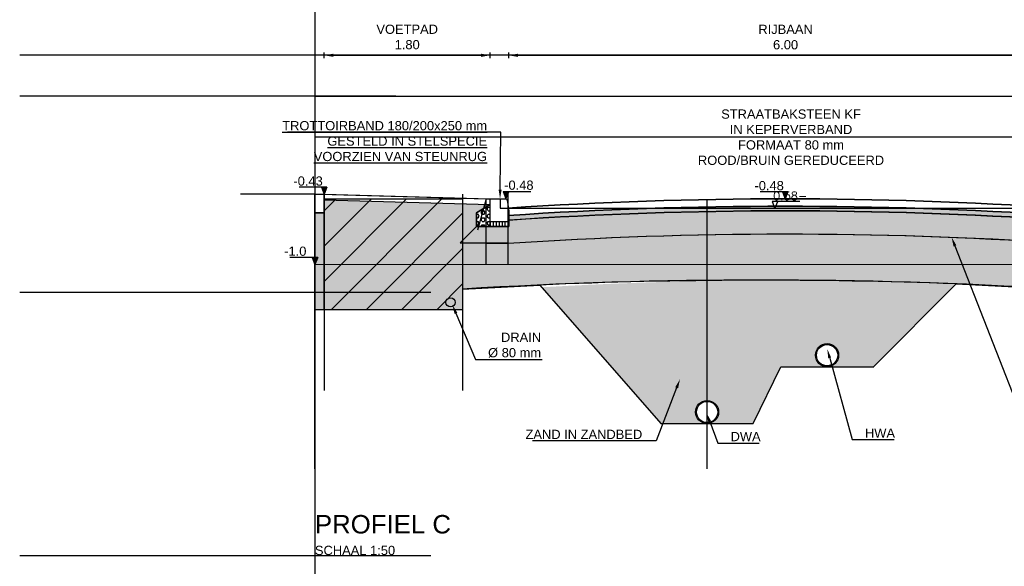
# Model space of a CAD drawing. Header units: metres. Extents: x 252743 to 254903, y 592696 to 593766.
# Tile 262 of 271: x 254676.53 to 254687.2, y 593435.48 to 593441.4. Entities that reach past the tile are written whole.
import ezdxf
from ezdxf import colors
from ezdxf.entities.mleader import LeaderData, LeaderLine
from ezdxf.lldxf.tags import DXFTag
from ezdxf.math import Vec2, Vec3

# ---------------------------------------------------------------- set-up
doc = ezdxf.new("R2010")
doc.units = ezdxf.units.M
for name, color, linetype in [('B-WB-PROFIEL-LIJN', 8, 'Continuous'), ('B-WB-PROFIEL-TEKST 50', 8, 'Continuous'), ('N-KL-NUTSSTROOK', 10, 'Continuous'), ('N-WB-PROFIEL-ARC', 8, 'Continuous'), ('N-WB-PROFIEL-ARC BETON', 8, 'Continuous'), ('N-WB-PROFIEL-ARC MENGGRANULAAT', 1, 'Continuous'), ('N-WB-PROFIEL-ARC STELSPECIE', 8, 'Continuous'), ('N-WB-PROFIEL-ARC ZAND', 8, 'Continuous'), ('N-WB-PROFIEL-FUNDERINGSBEWAPENINGSMAT', 1, 'ZIGZAG'), ('N-WB-PROFIEL-LIJN', 3, 'Continuous'), ('N-WB-PROFIEL-MAATVOERING', 7, 'Continuous'), ('N-WB-PROFIEL-TEKST 50', 7, 'Continuous')]:
    doc.layers.add(name, color=color, linetype=linetype)
doc.layers.add('B-WE-KG-GRENS_PERCEEL-G', color=7, linetype='KG-PERCEEL-SO', lineweight=18, true_color=0x00a6ff)
doc.layers.add('N-WB-PROFIEL-HULP', color=6, linetype='Continuous', plot=False)
doc.layers.get('0').freeze()
doc.styles.add('B_STANDARD 50', font='txt.shx', dxfattribs={"height": 0.09})
doc.styles.add('N_STANDAARD HOLLEMA', font='arial.ttf', dxfattribs={"height": 2})
doc.styles.add('N_STANDARD 50', font='arial.ttf', dxfattribs={"height": 0.1})
doc.styles.get("Standard").update_dxf_attribs({"font": 'simplex.shx'})
tags = doc.linetypes.add('KG-PERCEEL-SO', pattern='A,5.5,-2,["P",Standard,S=1.8,R=0,X=-0.5,Y=-0.9],-2,5.5,-2,[5,NLCS.SHX,S=0.75,R=0,X=0,Y=0],-2', length=19).pattern_tags.tags
tags[6] = DXFTag(74, 10)
doc.linetypes.add('ZIGZAG', pattern='A,0.00254,-5.08,[131,ltypeshp.shx,S=5.08,R=0,X=-5.08,Y=0],-10.16,[131,ltypeshp.shx,S=5.08,R=180,X=5.08,Y=0],-5.08', length=20.32254)
doc.dimstyles.new('N_DIMENSION 50', dxfattribs={"dimtxt": 0.1, "dimasz": 0.1, "dimexe": 0.03125, "dimexo": 0.03125, "dimgap": 0.0625, "dimtad": 1, "dimzin": 3, "dimdsep": 46, "dimtxsty": 'N_STANDARD 50', "dimcen": 0, "dimazin": 3, "dimtfac": 1, "dimtix": 1, "dimtmove": 2, "dimatfit": 3, "dimfxl": 0.03125, "dimfxlon": 1, "dimtfill": 1, "dimtolj": 1, "dimtzin": 0, "dimarcsym": 0})
pattern_1 = [(37.5, (0, 0.4365), (-0.003200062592, 0.097882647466), [0, -0.077216, 0, -0.08636, 0, -0.08255]), (7.5, (0, 0.4365), (0.089904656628, 0.143365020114), [0, -0.041656, 0, -0.069596, 0, -0.02667]), (327.5, (-0.06248, 0.4365), (0.158198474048, 0.000287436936), [0, -0.0254, 0, -0.09144, 0, -0.11938]), (317.5, (-0.06248, 0.4365), (0.152711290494, 0.044585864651), [0, -0.0127, 0, -0.059944, 0, -0.06858])]

# ---------------------------------------------------------------- blocks, each defined once
blk = doc.blocks.new('HOOGTE PROFIEL')
blk.add_hatch(color=256).paths.add_polyline_path([(259012.385, 473788.588), (259012.355, 473788.663), (259012.415, 473788.663)])
for p, q in [((259012.355, 473788.663), (259012.655, 473788.663)), ((259012.355, 473788.663), (259012.385, 473788.588)), ((259012.415, 473788.663), (259012.385, 473788.588))]:
    blk.add_line(p, q)
blk = doc.blocks.new('HOOGTE')
blk.add_blockref('HOOGTE PROFIEL', (-259012.385, -473788.588))
at = {"style": 'N_STANDARD 50'}
blk.add_attdef('HOOGTE', (-0.019, 0.093), '', height=0.1, dxfattribs=at)
blk = doc.blocks.new('HOOGTE BESTAAND')
blk.add_lwpolyline([(0.27, 0.075), (-0.03, 0.075), (0, 0), (0.031, 0.075)])
at = {"style": 'B_STANDARD 50'}
blk.add_attdef('HOOGTE', (-0.021, 0.092), '', height=0.09, dxfattribs=at)
blk = doc.blocks.new('*D590')
at = {"layer": 'Defpoints', "color": 0, "transparency": 16777216}
for p in [(254687.832, 593441.01), (254681.833, 593438.84), (254687.832, 593438.854)]:
    blk.add_point(p, dxfattribs=at)
at = {"layer": 'N-WB-PROFIEL-MAATVOERING', "color": 0, "lineweight": -2, "transparency": 16777216}
for p, q in [((254681.833, 593440.979), (254681.833, 593441.041)), ((254687.832, 593440.979), (254687.832, 593441.041)), ((254681.933, 593441.01), (254687.732, 593441.01))]:
    blk.add_line(p, q, dxfattribs=at)
at = {"layer": 'N-WB-PROFIEL-MAATVOERING', "color": 0, "transparency": 16777216}
for points in [[(254681.933, 593441.027), (254681.933, 593440.993), (254681.833, 593441.01)], [(254687.732, 593441.027), (254687.732, 593440.993), (254687.832, 593441.01)]]:
    blk.add_solid(points, dxfattribs=at)
at = {"layer": 'N-WB-PROFIEL-MAATVOERING', "color": 0, "transparency": 16777216, "insert": (254684.833, 593441.207), "char_height": 0.1, "attachment_point": 5, "style": 'N_STANDARD 50', "bg_fill": 3, "box_fill_scale": 1.1, "bg_fill_color": 256, "bg_fill_true_color": 13158600, "bg_fill_transparency": 0}
blk.add_mtext('\\A1;RIJBAAN\\P6.00', dxfattribs=at)
blk = doc.blocks.new('*D595')
at = {"layer": 'Defpoints', "color": 0, "transparency": 16777216}
for p in [(254681.633, 593441.01), (254679.833, 593439.506), (254681.633, 593439.456)]:
    blk.add_point(p, dxfattribs=at)
at = {"layer": 'N-WB-PROFIEL-MAATVOERING', "color": 0, "lineweight": -2, "transparency": 16777216}
for p, q in [((254679.833, 593440.979), (254679.833, 593441.041)), ((254681.633, 593440.979), (254681.633, 593441.041)), ((254679.933, 593441.01), (254681.533, 593441.01))]:
    blk.add_line(p, q, dxfattribs=at)
at = {"layer": 'N-WB-PROFIEL-MAATVOERING', "color": 0, "transparency": 16777216}
for points in [[(254679.933, 593441.027), (254679.933, 593440.993), (254679.833, 593441.01)], [(254681.533, 593441.027), (254681.533, 593440.993), (254681.633, 593441.01)]]:
    blk.add_solid(points, dxfattribs=at)
at = {"layer": 'N-WB-PROFIEL-MAATVOERING', "color": 0, "transparency": 16777216, "insert": (254680.733, 593441.208), "char_height": 0.1, "attachment_point": 5, "style": 'N_STANDARD 50', "bg_fill": 3, "box_fill_scale": 1.1, "bg_fill_color": 256, "bg_fill_true_color": 13158600, "bg_fill_transparency": 0}
blk.add_mtext('\\A1;VOETPAD\\P1.80', dxfattribs=at)

msp = doc.modelspace()

# ---------------------------------------------------------------- hatches: boundary and pattern name
at = {"layer": 'N-WB-PROFIEL-ARC'}
h = msp.add_hatch(dxfattribs=at)
h.set_pattern_fill('AR-SAND', color=256, scale=0.001)
h.set_pattern_definition([(37.5, (-6.415185, -5.384017), (-0.001600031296, 0.048941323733), [0, -0.038608, 0, -0.04318, 0, -0.041275]), (7.5, (-6.415185, -5.38402), (0.044952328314, 0.071682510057), [0, -0.020828, 0, -0.034798, 0, -0.013335]), (327.5, (-6.446427, -5.384017), (0.0790992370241, 0.0001437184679), [0, -0.0127, 0, -0.04572, 0, -0.05969]), (317.5, (-6.44643, -5.38402), (0.076355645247, 0.022292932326), [0, -0.00635, 0, -0.029972, 0, -0.03429])])
edge = h.paths.add_edge_path()
edge.add_arc((254684.828, 593394.405), 44.921, 86.1761, 93.8292, ccw=False)
edge.add_line((254687.824, 593439.226), (254687.827, 593439.226))
edge.add_line((254687.827, 593439.226), (254687.827, 593439.276))
edge.add_arc((254684.828, 593394.406), 44.97, 86.176, 93.8251)
edge.add_line((254681.828, 593439.276), (254681.828, 593439.226))
at = {"layer": 'N-WB-PROFIEL-ARC BETON'}
h = msp.add_hatch(dxfattribs=at)
h.set_pattern_fill('HEX', color=256, scale=0.007, style=0)
h.set_pattern_definition([(0, (254793.492672, 593412.38105), (0, 0.038494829), [0.022225, -0.04445]), (120, (254793.492672, 593412.38105), (-0.0333375, -0.019247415), [0.022225, -0.04445]), (60, (254793.514897, 593412.38105), (-0.0333375, 0.019247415), [0.022225, -0.04445])])
h.paths.add_polyline_path([(254681.633, 593439.396), (254681.483, 593439.306), (254681.483, 593439.156), (254681.633, 593439.156), (254681.633, 593439.206)])
at = {"layer": 'N-WB-PROFIEL-ARC MENGGRANULAAT'}
h = msp.add_hatch(dxfattribs=at)
h.set_pattern_fill('AR-CONC', color=256, scale=0.002, style=0)
h.set_pattern_definition([(50, (0, 0.4365), (0.36436933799, -0.03187817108), [0.0381, -0.4191]), (355, (0, 0.4365), (-0.07048684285, 0.38211369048), [0.03048, -0.33528116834]), (100.4514447, (0.03036, 0.43384), (0.29388249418, 0.35023550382), [0.0323800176, -0.3561804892]), (46.1842, (0, 0.5381), (0.54215808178, -0.08408465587), [0.05715, -0.62865]), (96.63555761, (0.0452, 0.5311), (0.4748082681, 0.4948522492), [0.0485700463, -0.5342712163]), (351.18415117, (0, 0.5381), (0.47480826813, 0.49485224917), [0.04571993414, -0.50291946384]), (21, (0.0508, 0.5127), (0.30322878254, -0.20453039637), [0.0381, -0.4191]), (326, (0.0508, 0.5127), (0.1236040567, 0.36837593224), [0.03048, -0.33528]), (71.451445, (0.07607, 0.49566), (0.42683283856, 0.16384553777), [0.0323800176, -0.3561798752]), (37.5, (0, 0.4365), (0.0061772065, 0.169110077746), [0, -0.331216, 0, -0.34036, 0, -0.33655]), (7.5, (0, 0.4365), (0.13363932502, 0.200361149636), [0, -0.194056, 0, -0.323596, 0, -0.12827]), (327.5, (-0.11328, 0.4365), (0.271181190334, -0.011457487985), [0, -0.127, 0, -0.39624, 0, -0.52578]), (317.5, (-0.16408, 0.4365), (0.29625836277, 0.05085298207), [0, -0.1651, 0, -0.263144, 0, -0.37338])])
edge = h.paths.add_edge_path()
edge.add_line((254681.483, 593439.156), (254681.306, 593438.978))
edge.add_line((254681.306, 593438.978), (254681.589, 593438.975))
edge.add_line((254681.589, 593438.975), (254681.828, 593438.975))
edge.add_arc((254684.854, 593393.609), 45.467, 86.2498, 93.8162, ccw=False)
edge.add_line((254687.828, 593438.979), (254688.337, 593438.976))
edge.add_line((254688.337, 593438.976), (254693.219, 593439.123))
edge.add_line((254693.219, 593439.123), (254693.427, 593439.123))
edge.add_line((254693.427, 593439.123), (254693.178, 593439.34))
edge.add_line((254693.178, 593439.34), (254692.828, 593439.34))
edge.add_line((254692.828, 593439.34), (254692.828, 593439.346))
edge.add_line((254692.828, 593439.346), (254688.328, 593439.225))
edge.add_arc((254688.077, 593440.803), 1.598, 260.9775, 279.0225, ccw=False)
edge.add_arc((254684.83, 593394.951), 44.375, 86.1278, 93.8722)
edge.add_line((254681.833, 593439.225), (254681.833, 593439.156))
edge.add_line((254681.833, 593439.156), (254681.483, 593439.156))
at = {"layer": 'N-WB-PROFIEL-ARC STELSPECIE'}
h = msp.add_hatch(dxfattribs=at)
h.set_pattern_fill('LINE', color=256, scale=0.01, angle=90, style=0)
h.set_pattern_definition([(90, (254793.492672, 593412.381048), (-0.03175, 2e-18), [])])
h.paths.add_polyline_path([(254681.833, 593439.206), (254681.633, 593439.206), (254681.633, 593439.156), (254681.833, 593439.156)])
at = {"layer": 'N-WB-PROFIEL-ARC ZAND'}
h = msp.add_hatch(dxfattribs=at)
h.set_pattern_fill('AR-SAND', color=256, scale=0.002, style=0)
h.set_pattern_definition(pattern_1)
edge = h.paths.add_edge_path()
edge.add_line((254693.427, 593439.122), (254693.427, 593438.628))
edge.add_line((254693.427, 593438.628), (254693.352, 593438.626))
edge.add_line((254693.352, 593438.626), (254688.335, 593438.476))
edge.add_line((254688.335, 593438.476), (254687.806, 593438.479))
edge.add_arc((254684.569, 593385.014), 53.562, 86.5359, 93.4641)
edge.add_line((254681.333, 593438.479), (254681.333, 593438.256))
edge.add_line((254681.333, 593438.256), (254679.733, 593438.256))
edge.add_line((254679.733, 593438.256), (254679.733, 593439.305))
edge.add_line((254679.733, 593439.305), (254679.833, 593439.306))
edge.add_line((254679.833, 593439.306), (254679.834, 593439.446))
edge.add_line((254679.834, 593439.446), (254681.633, 593439.396))
edge.add_line((254681.633, 593439.396), (254681.483, 593439.306))
edge.add_line((254681.483, 593439.306), (254681.483, 593439.156))
edge.add_line((254681.483, 593439.156), (254681.306, 593438.978))
edge.add_line((254681.306, 593438.978), (254681.828, 593438.975))
edge.add_arc((254684.854, 593393.609), 45.467, 86.2498, 93.8162, ccw=False)
edge.add_line((254687.828, 593438.979), (254689.689, 593439.017))
edge.add_line((254689.689, 593439.017), (254693.219, 593439.123))
edge.add_line((254693.219, 593439.123), (254693.427, 593439.122))
h = msp.add_hatch(dxfattribs=at)
h.set_pattern_fill('AR-SAND', color=256, scale=0.002, style=0)
h.set_pattern_definition(pattern_1)
edge = h.paths.add_edge_path()
edge.add_line((254682.192, 593438.498), (254683.483, 593437.023))
edge.add_line((254683.483, 593437.023), (254684.483, 593437.023))
edge.add_line((254684.483, 593437.023), (254684.781, 593437.638))
edge.add_line((254684.781, 593437.638), (254685.781, 593437.632))
edge.add_line((254685.781, 593437.632), (254686.686, 593438.538))
edge.add_arc((254684.844, 593393.41), 45.166, 87.663, 93.3662)
edge = h.paths.add_edge_path()
edge.add_arc((254683.983, 593437.148), 0.125, 0, 360)
edge = h.paths.add_edge_path(flags=16)
edge.add_arc((254685.283, 593437.763), 0.125, 0, 360)

# ---------------------------------------------------------------- linework, layer by layer
at = {"layer": 'B-WB-PROFIEL-LIJN'}
msp.add_lwpolyline([(254679.729, 593439.506), (254679.789, 593439.506), (254681.589, 593439.456), (254681.739, 593439.456), (254681.739, 593439.356), (254687.739, 593439.356), (254687.739, 593439.456), (254687.889, 593439.46), (254689.689, 593439.506), (254695.479, 593439.506)], dxfattribs=at)
at = {"layer": 'B-WE-KG-GRENS_PERCEEL-G'}
msp.add_line((254679.731, 593439.075), (254679.731, 593440.568), dxfattribs=at)
at = {"layer": 'N-WB-PROFIEL-FUNDERINGSBEWAPENINGSMAT', "ltscale": 0.1}
msp.add_line((254681.306, 593438.978), (254681.828, 593438.978), dxfattribs=at)
msp.add_lwpolyline([(254681.828, 593438.975, -0.033043), (254687.828, 593438.979)], format="xyb", dxfattribs=at)
at = {"layer": 'N-WB-PROFIEL-HULP'}
for p, q in [((254679.733, 593454.268), (254679.733, 593413.63)), ((254680.611, 593441.01), (254676.534, 593441.01)), ((254696.653, 593441.01), (254676.534, 593441.01)), ((254680.611, 593440.568), (254676.534, 593440.568)), ((254680.611, 593440.568), (254676.534, 593440.568)), ((254679.729, 593439.506), (254678.928, 593439.506)), ((254679.733, 593436.531), (254679.733, 593439.448)), ((254679.833, 593438.746), (254679.833, 593439.506)), ((254681.828, 593438.746), (254681.828, 593439.506)), ((254683.983, 593436.531), (254683.983, 593439.448)), ((254679.733, 593438.746), (254695.479, 593438.748)), ((254680.989, 593438.443), (254676.534, 593438.443)), ((254680.989, 593435.591), (254676.534, 593435.591)), ((254680.989, 593435.591), (254676.534, 593435.591))]:
    msp.add_line(p, q, dxfattribs=at)
for points in [[(254693.427, 593439.122), (254693.427, 593438.628), (254693.352, 593438.626), (254688.335, 593438.476), (254687.806, 593438.479, 0.030239), (254681.333, 593438.479), (254681.333, 593438.256), (254679.733, 593438.256), (254679.733, 593439.305), (254679.833, 593439.306), (254679.834, 593439.446), (254681.633, 593439.396), (254681.633, 593439.396), (254681.483, 593439.306), (254681.483, 593439.156), (254681.306, 593438.978), (254681.828, 593438.975, -0.033027), (254687.828, 593438.979), (254689.689, 593439.017), (254693.219, 593439.123)], [(254681.483, 593439.156), (254681.306, 593438.978), (254681.589, 593438.975), (254681.828, 593438.975, -0.033027), (254687.828, 593438.979), (254688.337, 593438.976), (254693.219, 593439.123), (254693.427, 593439.123), (254693.178, 593439.34), (254692.828, 593439.34), (254692.828, 593439.346), (254688.328, 593439.225, -0.078899), (254687.827, 593439.225, 0.033805), (254681.833, 593439.225), (254681.833, 593439.156)], [(254681.828, 593439.226, -0.033406), (254687.824, 593439.226), (254687.827, 593439.226), (254687.827, 593439.276, 0.033388), (254681.828, 593439.276)]]:
    msp.add_lwpolyline(points, format="xyb", close=True, dxfattribs=at)
for points in [[(254679.789, 593439.506), (254681.589, 593439.456), (254681.739, 593439.456)], [(254681.589, 593438.746), (254681.589, 593439.456), (254681.494, 593439.118)], [(254681.739, 593439.456), (254681.739, 593439.356), (254687.739, 593439.356), (254687.739, 593439.456)]]:
    msp.add_lwpolyline(points, dxfattribs=at)
for points in [[(254681.633, 593439.396), (254681.483, 593439.306), (254681.483, 593439.156), (254681.633, 593439.156), (254681.633, 593439.206)], [(254681.833, 593439.206), (254681.633, 593439.206), (254681.633, 593439.156), (254681.833, 593439.156)]]:
    msp.add_lwpolyline(points, close=True, dxfattribs=at)
msp.add_lwpolyline([(254682.17, 593438.523), (254683.483, 593437.023), (254684.483, 593437.023), (254684.781, 593437.638), (254685.781, 593437.632), (254686.682, 593438.535, 0.020085), (254682.17, 593438.523), (254682.17, 593438.523)], format="xyb", dxfattribs=at)
at = {"layer": 'N-WB-PROFIEL-LIJN'}
for p, q in [((254681.483, 593439.306), (254681.633, 593439.396)), ((254679.733, 593439.305), (254679.73, 593438.47)), ((254681.483, 593439.156), (254681.483, 593439.306)), ((254681.306, 593438.978), (254681.483, 593439.156)), ((254681.483, 593439.156), (254681.833, 593439.156)), ((254681.633, 593439.206), (254681.633, 593439.156)), ((254681.833, 593439.206), (254681.833, 593439.156)), ((254681.333, 593438.479), (254682.17, 593438.523)), ((254682.17, 593438.523), (254683.483, 593437.023)), ((254685.781, 593437.632), (254686.682, 593438.535)), ((254684.483, 593437.023), (254684.781, 593437.638)), ((254684.781, 593437.638), (254685.787, 593437.638)), ((254683.483, 593437.023), (254684.483, 593437.023))]:
    msp.add_line(p, q, dxfattribs=at)
msp.add_lwpolyline([(254679.733, 593439.506), (254679.833, 593439.506), (254679.833, 593439.306), (254679.733, 593439.306)], close=True, dxfattribs=at)
for points in [[(254679.832, 593439.446), (254681.632, 593439.396)], [(254679.833, 593439.506), (254681.633, 593439.456)], [(254681.828, 593438.975), (254681.589, 593438.975), (254681.306, 593438.978)], [(254686.682, 593438.535), (254687.806, 593438.479), (254688.328, 593438.479), (254693.427, 593438.628)]]:
    msp.add_lwpolyline(points, dxfattribs=at)
msp.add_lwpolyline([(254681.633, 593439.206), (254681.633, 593439.456), (254681.8, 593439.456, -0.371763), (254681.815, 593439.443), (254681.833, 593439.322, -0.036786), (254681.833, 593439.32), (254681.833, 593439.206)], format="xyb", close=True, dxfattribs=at)
for points in [[(254681.828, 593439.356), (254681.828, 593439.356, -0.033333), (254687.828, 593439.356)], [(254681.828, 593439.276, -0.033388), (254687.827, 593439.276, -0.033333)], [(254681.831, 593439.226, -0.033388), (254687.824, 593439.226, -0.033388)], [(254681.828, 593438.975, -0.0335), (254687.807, 593438.977, -0.033388)]]:
    msp.add_lwpolyline(points, format="xyb", dxfattribs=at)
for centre, radius in [((254681.203, 593438.335), 0.05), ((254685.283, 593437.763), 0.125), ((254685.283, 593437.763), 0.115), ((254683.983, 593437.148), 0.125), ((254683.983, 593437.148), 0.115)]:
    msp.add_circle(centre, radius, dxfattribs=at)
msp.add_arc((254684.828, 593394.406), 45.05, 86.1817, 93.8183, dxfattribs=at)

# ---------------------------------------------------------------- block references
at = {"layer": 'B-WB-PROFIEL-TEKST 50'}
msp.add_blockref('HOOGTE BESTAAND', (254684.718, 593439.351), dxfattribs=at).add_auto_attribs({'HOOGTE': '0.58-'})
at = {"layer": 'N-WB-PROFIEL-TEKST 50'}
ref = msp.add_blockref('HOOGTE', (254679.833, 593439.506), dxfattribs=dict(at, xscale=-1))
ref.add_attrib('HOOGTE', '-0.43', (254679.5, 593439.599), dxfattribs={"layer": '0', "height": 0.1, "style": 'N_STANDARD 50'})
ref = msp.add_blockref('HOOGTE', (254684.829, 593439.457), dxfattribs=dict(at, xscale=-1))
ref.add_attrib('HOOGTE', '-0.48', (254684.496, 593439.549), dxfattribs={"layer": '0', "height": 0.1, "style": 'N_STANDARD 50'})
ref = msp.add_blockref('HOOGTE', (254679.733, 593438.746), dxfattribs=dict(at, xscale=-1))
ref.add_attrib('HOOGTE', '-1.0', (254679.4, 593438.839), dxfattribs={"layer": '0', "height": 0.1, "style": 'N_STANDARD 50'})

# ---------------------------------------------------------------- texts
at = {"layer": 'N-WB-PROFIEL-TEKST 50', "insert": (254679.733, 593436.033), "char_height": 0.1, "width": 3.13661, "attachment_point": 1, "style": 'N_STANDARD 50'}
msp.add_mtext('{\\H2x;PROFIEL C\\P}SCHAAL 1:50', dxfattribs=at)

# ---------------------------------------------------------------- leaders
at = {"layer": 'N-WB-PROFIEL-TEKST 50'}
ml = msp.add_multileader_mtext('Standard', dxfattribs=at)
ml.set_content('STRAATLAAG 50 mm\\PHYDRAULISCH MENGGRANULAAT 350 mm \\P ZAND IN ZANDBED 400 mm', color=256, style='N_STANDAARD HOLLEMA')
ml.set_leader_properties()
ml.build(insert=Vec2(0, 0))
ml.multileader.update_dxf_attribs({"text_left_attachment_type": 5, "text_right_attachment_type": 5, "dogleg_length": 1, "arrow_head_size": 0.1, "scale": 0.05})
ctx = ml.context
ctx.base_point, ctx.scale, ctx.char_height, ctx.arrow_head_size, ctx.landing_gap_size, ctx.plane_origin = Vec3(254687.475, 593437.011), 0.05, 0.1, 0.1, 0.1, Vec3(254687.267, 593438.459)
ctx.left_attachment, ctx.right_attachment, ctx.text_align_type = 5, 5, 2
notes = []
notes.append((ctx, [(1, (1, 1, 0), (254687.425, 593437.011), (1, 0), 0.05, [(0, [(254686.632, 593439.04)], 0, [])])]))
ctx.mtext.insert, ctx.mtext.alignment, ctx.mtext.flow_direction = Vec3(254690.412, 593437.468), 3, 5
ml = msp.add_multileader_mtext('Standard', dxfattribs=at)
ml.set_content('DRAIN\\P%%C 80 mm', color=256, style='N_STANDAARD HOLLEMA')
ml.set_leader_properties()
ml.build(insert=Vec2(0, 0))
ml.multileader.update_dxf_attribs({"text_left_attachment_type": 5, "text_right_attachment_type": 5, "dogleg_length": 1, "arrow_head_size": 0.1, "scale": 0.05})
ctx = ml.context
ctx.base_point, ctx.scale, ctx.char_height, ctx.arrow_head_size, ctx.landing_gap_size, ctx.plane_origin = Vec3(254681.524, 593437.716), 0.05, 0.1, 0.1, 0.1, Vec3(254681.059, 593438.107)
ctx.left_attachment, ctx.right_attachment, ctx.text_align_type = 5, 5, 2
notes.append((ctx, [(1, (1, 1, 0), (254681.474, 593437.716), (1, 0), 0.05, [(0, [(254681.222, 593438.309)], 0, [])])]))
ctx.mtext.insert, ctx.mtext.alignment, ctx.mtext.flow_direction = Vec3(254682.184, 593438.007), 3, 5
ml = msp.add_multileader_mtext('Standard', dxfattribs=at)
ml.set_content('HWA', color=256, style='N_STANDAARD HOLLEMA')
ml.set_leader_properties()
ml.build(insert=Vec2(0, 0))
ml.multileader.update_dxf_attribs({"text_left_attachment_type": 5, "text_right_attachment_type": 5, "dogleg_length": 1, "arrow_head_size": 0.1, "scale": 0.05})
ctx = ml.context
ctx.base_point, ctx.scale, ctx.char_height, ctx.arrow_head_size, ctx.landing_gap_size, ctx.plane_origin = Vec3(254685.604, 593436.849), 0.05, 0.1, 0.1, 0.1, Vec3(254685.237, 593437.09)
ctx.left_attachment, ctx.right_attachment, ctx.text_align_type = 5, 5, 2
notes.append((ctx, [(1, (1, 1, 0), (254685.554, 593436.849), (1, 0), 0.05, [(0, [(254685.285, 593437.829)], 0, [])])]))
ctx.mtext.insert, ctx.mtext.alignment, ctx.mtext.flow_direction = Vec3(254686.019, 593436.969), 3, 5
ml = msp.add_multileader_mtext('Standard', dxfattribs=at)
ml.set_content('ZAND IN ZANDBED', color=256, style='N_STANDAARD HOLLEMA')
ml.set_leader_properties()
ml.build(insert=Vec2(0, 0))
ml.multileader.update_dxf_attribs({"text_left_attachment_type": 5, "text_right_attachment_type": 5, "dogleg_length": 1, "arrow_head_size": 0.1, "scale": 0.05})
ctx = ml.context
ctx.base_point, ctx.scale, ctx.char_height, ctx.arrow_head_size, ctx.landing_gap_size, ctx.plane_origin = Vec3(254681.925, 593436.836), 0.05, 0.1, 0.1, 0.1, Vec3(254681.745, 593437.408)
ctx.left_attachment, ctx.right_attachment, ctx.text_align_type = 5, 5, 2
notes.append((ctx, [(0, (1, 1, 0), (254683.43, 593436.836), (-1, 0), 0.05, [(0, [(254683.689, 593437.503)], 0, [])])]))
ctx.mtext.insert, ctx.mtext.alignment, ctx.mtext.flow_direction = Vec3(254683.28, 593436.956), 3, 5
ml = msp.add_multileader_mtext('Standard', dxfattribs=at)
ml.set_content('DWA', color=256, style='N_STANDAARD HOLLEMA')
ml.set_leader_properties()
ml.build(insert=Vec2(0, 0))
ml.multileader.update_dxf_attribs({"text_left_attachment_type": 5, "text_right_attachment_type": 5, "dogleg_length": 1, "arrow_head_size": 0.1, "scale": 0.05})
ctx = ml.context
ctx.base_point, ctx.scale, ctx.char_height, ctx.arrow_head_size, ctx.landing_gap_size, ctx.plane_origin = Vec3(254684.148, 593436.812), 0.05, 0.1, 0.1, 0.1, Vec3(254683.928, 593436.481)
ctx.left_attachment, ctx.right_attachment, ctx.text_align_type = 5, 5, 2
notes.append((ctx, [(1, (1, 1, 0), (254684.098, 593436.812), (1, 0), 0.05, [(0, [(254683.976, 593437.138)], 0, [])])]))
ctx.mtext.insert, ctx.mtext.alignment, ctx.mtext.flow_direction = Vec3(254684.563, 593436.932), 3, 5
for ctx, leaders in notes:
    for number, flags, end, landing, length, lines in leaders:
        leader = LeaderData()
        leader.index, (leader.has_last_leader_line, leader.has_dogleg_vector, leader.attachment_direction) = number, flags
        leader.last_leader_point, leader.dogleg_vector, leader.dogleg_length = Vec3(end), Vec3(landing), length
        for number, points, colour, breaks in lines:
            line = LeaderLine()
            line.index, line.vertices, line.color, line.breaks = number, Vec3.list(points), colors.encode_raw_color(colour), breaks
            leader.lines.append(line)
        ctx.leaders.append(leader)

# ---------------------------------------------------------------- next in the draw order: dimensions: what is measured, and where the dimension line sits
at = {"layer": 'N-WB-PROFIEL-MAATVOERING'}
for base, p1, p2, text, picture, middle in [((254681.633, 593441.01), (254679.833, 593439.506), (254681.633, 593439.456), 'VOETPAD\\P<>', '*D595', (254680.733, 593441.208)), ((254687.832, 593441.01), (254681.833, 593438.84), (254687.832, 593438.854), 'RIJBAAN\\P<>', '*D590', (254684.833, 593441.207))]:
    dim = msp.add_linear_dim(base=base, p1=p1, p2=p2, text=text, dimstyle='N_DIMENSION 50', dxfattribs=at)
    dim.commit()
    dim.dimension.update_dxf_attribs({"geometry": picture, "text_midpoint": middle})

# ---------------------------------------------------------------- next in the draw order: hatches: boundary and pattern name
at = {"layer": 'N-KL-NUTSSTROOK'}
h = msp.add_hatch(dxfattribs=at)
h.set_pattern_fill('ANSI31', color=10, scale=0.085)
h.set_pattern_definition([(45, (-6.11, -5.38402), (-0.19083044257, 0.19083044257), [])])
h.paths.add_polyline_path([(254681.333, 593439.456), (254681.333, 593438.256), (254679.833, 593438.256), (254679.833, 593439.456)])

# ---------------------------------------------------------------- next in the draw order: linework, layer by layer
msp.add_lwpolyline([(254681.333, 593439.456), (254681.333, 593438.256), (254679.833, 593438.256), (254679.833, 593439.456)], close=True, dxfattribs=at)
at = {"layer": 'N-WB-PROFIEL-HULP'}
for p, q in [((254679.734, 593440.568), (254713.822, 593440.568)), ((254679.734, 593440.127), (254713.822, 593440.127)), ((254679.833, 593439.505), (254679.833, 593437.38)), ((254681.333, 593439.505), (254681.333, 593437.38))]:
    msp.add_line(p, q, dxfattribs=at)

# ---------------------------------------------------------------- next in the draw order: block references
at = {"layer": 'N-WB-PROFIEL-TEKST 50'}
msp.add_blockref('HOOGTE', (254681.803, 593439.461), dxfattribs=at).add_auto_attribs({'HOOGTE': '-0.48'})

# ---------------------------------------------------------------- next in the draw order: texts
at = {"layer": 'N-WB-PROFIEL-TEKST 50', "insert": (254684.892, 593439.822), "char_height": 0.1, "width": 2.90223, "attachment_point": 8, "style": 'N_STANDARD 50'}
msp.add_mtext('\\pxqc;STRAATBAKSTEEN KF \\PIN KEPERVERBAND\\PFORMAAT 80 mm\\P\\pq*;ROOD/BRUIN GEREDUCEERD', dxfattribs=at)

# ---------------------------------------------------------------- next in the draw order: leaders
at = {"layer": 'N-WB-PROFIEL-TEKST 50'}
ml = msp.add_multileader_mtext('Standard', dxfattribs=at)
ml.set_content('\\LTROTTOIRBAND 180/200x250 mm\\PGESTELD IN STELSPECIE\\PVOORZIEN VAN STEUNRUG', color=256, style='N_STANDAARD HOLLEMA')
ml.set_leader_properties()
ml.build(insert=Vec2(0, 0))
ml.multileader.update_dxf_attribs({"text_left_attachment_type": 5, "text_right_attachment_type": 8, "dogleg_length": 1, "arrow_head_size": 0.1, "scale": 0.05})
ctx = ml.context
ctx.base_point, ctx.scale, ctx.char_height, ctx.arrow_head_size, ctx.landing_gap_size, ctx.plane_origin = Vec3(254679.291, 593439.839), 0.05, 0.1, 0.1, 0.1, Vec3(254681.739, 593439.496)
ctx.left_attachment, ctx.right_attachment, ctx.text_align_type = 5, 8, 2
notes = []
notes.append((ctx, [(1, (1, 1, 0), (254681.749, 593440.178), (-1, 0), 0.05, [(0, [(254681.739, 593439.456)], 0, [])])]))
ctx.mtext.insert, ctx.mtext.alignment, ctx.mtext.flow_direction = Vec3(254681.599, 593440.298), 3, 5
for ctx, leaders in notes:
    for number, flags, end, landing, length, lines in leaders:
        leader = LeaderData()
        leader.index, (leader.has_last_leader_line, leader.has_dogleg_vector, leader.attachment_direction) = number, flags
        leader.last_leader_point, leader.dogleg_vector, leader.dogleg_length = Vec3(end), Vec3(landing), length
        for number, points, colour, breaks in lines:
            line = LeaderLine()
            line.index, line.vertices, line.color, line.breaks = number, Vec3.list(points), colors.encode_raw_color(colour), breaks
            leader.lines.append(line)
        ctx.leaders.append(leader)

doc.saveas('drawing.dxf')
